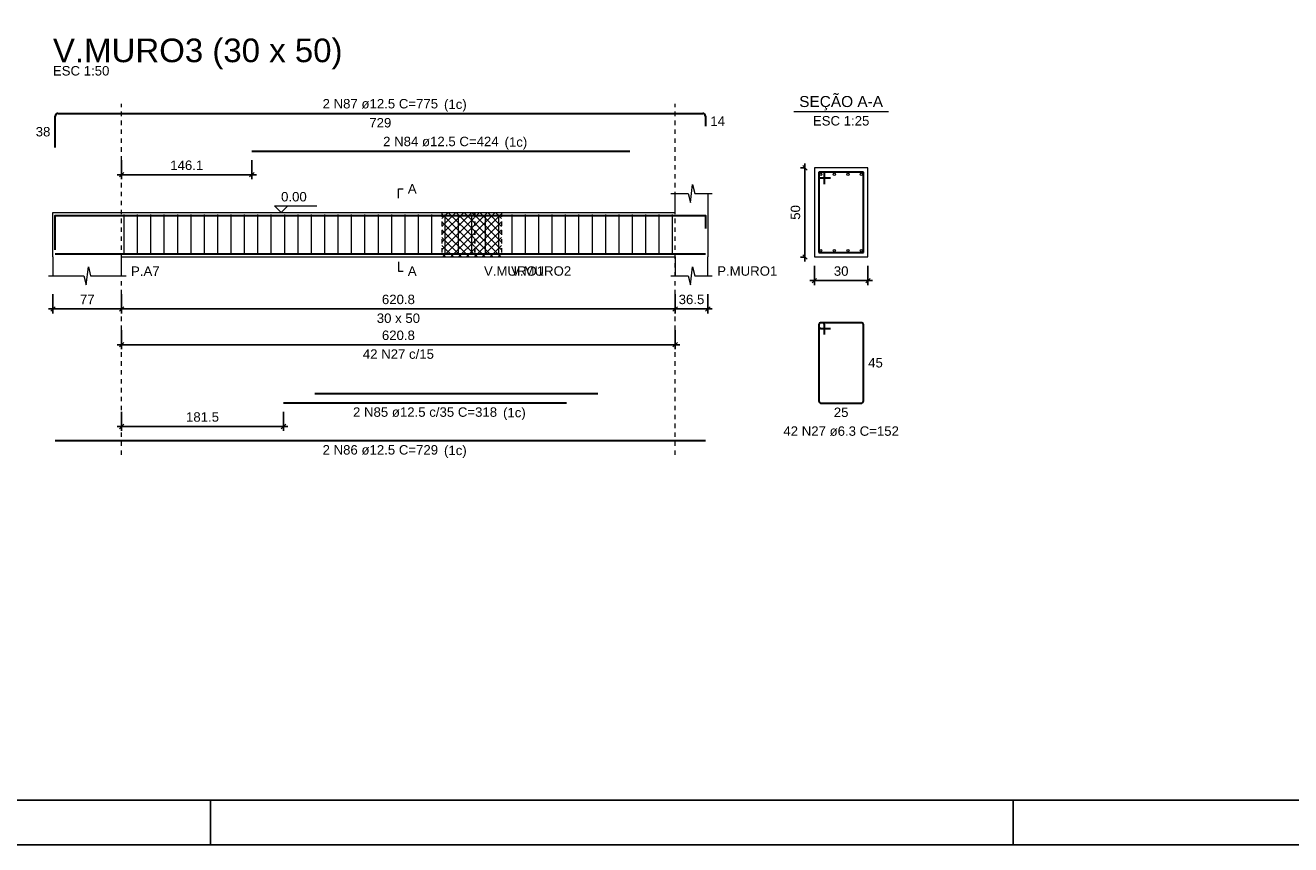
# Model space of a CAD drawing. Header units: millimetres. Extents: x 10 to 1250, y -62 to 528.
# Tile 887 of 909: x 1036 to 1065, y 69 to 87. Entities that reach past the tile are written whole.
import ezdxf

# ---------------------------------------------------------------- set-up
doc = ezdxf.new("R2010")
doc.units = ezdxf.units.MM
doc.header["$LTSCALE"] = 0.05
doc.linetypes.add('DOT', pattern=[6.35, 0, -6.35])
for name, color, linetype, lineweight in [('Descrição da armadura', 7, 'Continuous', 5), ('DT-Arm complementar', 5, 'Continuous', 5), ('DT-Barras na forma', 2, 'Continuous', 30), ('DT-Barras no corte', 5, 'Continuous', 5), ('DT-Barras rebatidas', 2, 'Continuous', 30), ('DT-Cotas', 9, 'Continuous', 5), ('DT-Forma', 5, 'Continuous', 5), ('DT-Hachura intersecção vigas', 9, 'Continuous', 5), ('DT-Pontilhado', 9, 'DOT', 5), ('DT-Textos', 7, 'Continuous', 5), ('DT-Título', 3, 'Continuous', 20), ('Textos armaduras', 7, 'Continuous', 5)]:
    doc.layers.add(name, color=color, linetype=linetype, lineweight=lineweight)
doc.layers.add('FOLHA_PADRÃO', color=7, linetype='Continuous')
doc.styles.add('Arial', font='arial.ttf')
doc.styles.get("Standard").update_dxf_attribs({"font": 'arial.ttf'})
doc.dimstyles.new('UM_25.000000', dxfattribs={"dimtxt": 0.18, "dimasz": 0.1, "dimexe": 0.1, "dimexo": 0.2, "dimgap": 0, "dimtad": 1, "dimtih": 1, "dimtoh": 1, "dimdec": 1, "dimlfac": 25, "dimzin": 0, "dimdsep": 46, "dimtxsty": 'Standard', "dimcen": 0.09, "dimdle": 0.1, "dimadec": 1, "dimazin": 2, "dimtfac": 1, "dimtdec": 4, "dimtofl": 0, "dimtmove": 0, "dimatfit": 3, "dimfxl": 1, "dimtolj": 1, "dimarcsym": 0})
doc.dimstyles.new('UM_50.000000', dxfattribs={"dimtxt": 0.18, "dimasz": 0.1, "dimexe": 0.1, "dimexo": 0.2, "dimgap": 0.1, "dimtad": 1, "dimdec": 1, "dimlfac": 50, "dimzin": 0, "dimdsep": 46, "dimtxsty": 'Standard', "dimblk": 'OBLIQUE', "dimcen": 0.09, "dimdle": 0.1, "dimadec": 1, "dimazin": 2, "dimtfac": 1, "dimtdec": 1, "dimtofl": 0, "dimtmove": 0, "dimatfit": 3, "dimldrblk": 'OBLIQUE', "dimfxl": 1, "dimtolj": 1, "dimarcsym": 1})
pattern_1 = [(45, (959.82737, 89.97115), (-0.08838835, 0.08838835), []), (135, (959.82737, 89.97115), (-0.08838835, -0.08838835), [])]

# ---------------------------------------------------------------- blocks, each defined once
blk = doc.blocks.new('A1EST. 1500')
at = {"layer": 'FOLHA_PADRÃO', "color": 1, "linetype": 'Continuous'}
for p, q in [((95.5, 0), (95.5, 1)), ((113.5, 0), (113.5, 1)), ((0, 0), (150.008, 0))]:
    blk.add_line(p, q, dxfattribs=at)
at = {"layer": 'FOLHA_PADRÃO', "color": 6, "linetype": 'Continuous'}
blk.add_lwpolyline([(149, 58.4), (149, 1), (1, 1), (1, 58.4), (149, 58.4)], dxfattribs=at)
blk = doc.blocks.new('_Oblique')
at = {"color": 0, "linetype": 'ByBlock', "lineweight": -2}
blk.add_line((-0.5, -0.5), (0.5, 0.5), dxfattribs=at)
blk = doc.blocks.new('*D1395')
at = {"layer": 'Defpoints', "color": 0, "transparency": 16777216}
for p in [(1036.877, 81.085), (1038.417, 81.085), (1038.417, 80.555)]:
    blk.add_point(p, dxfattribs=at)
at = {"layer": 'DT-Cotas', "color": 0, "lineweight": -2, "transparency": 16777216}
for p, q in [((1036.877, 80.885), (1036.877, 80.455)), ((1038.417, 80.885), (1038.417, 80.455)), ((1036.777, 80.555), (1038.517, 80.555))]:
    blk.add_line(p, q, dxfattribs=at)
at = {"layer": 'DT-Cotas', "color": 0, "lineweight": -2, "transparency": 16777216, "xscale": 0.1, "yscale": 0.1, "zscale": 0.1, "rotation": 180}
blk.add_blockref('_Oblique', (1036.877, 80.555), dxfattribs=at)
at = {"layer": 'DT-Cotas', "color": 0, "lineweight": -2, "transparency": 16777216, "xscale": 0.1, "yscale": 0.1, "zscale": 0.1}
blk.add_blockref('_Oblique', (1038.417, 80.555), dxfattribs=at)
at = {"layer": 'DT-Cotas', "transparency": 16777216, "insert": (1037.647, 80.767), "char_height": 0.2118, "attachment_point": 5, "rotation": 0.0057, "style": 'Arial'}
blk.add_mtext('\\A1;77', dxfattribs=at)
blk = doc.blocks.new('*D1396')
at = {"layer": 'Defpoints', "color": 0, "transparency": 16777216}
for p in [(1038.417, 81.085), (1050.833, 81.085), (1050.833, 80.555)]:
    blk.add_point(p, dxfattribs=at)
at = {"layer": 'DT-Cotas', "color": 0, "lineweight": -2, "transparency": 16777216}
for p, q in [((1038.417, 80.885), (1038.417, 80.455)), ((1050.833, 80.885), (1050.833, 80.455)), ((1038.317, 80.555), (1050.933, 80.555))]:
    blk.add_line(p, q, dxfattribs=at)
at = {"layer": 'DT-Cotas', "color": 0, "lineweight": -2, "transparency": 16777216, "xscale": 0.1, "yscale": 0.1, "zscale": 0.1, "rotation": 180}
blk.add_blockref('_Oblique', (1038.417, 80.555), dxfattribs=at)
at = {"layer": 'DT-Cotas', "color": 0, "lineweight": -2, "transparency": 16777216, "xscale": 0.1, "yscale": 0.1, "zscale": 0.1}
blk.add_blockref('_Oblique', (1050.833, 80.555), dxfattribs=at)
at = {"layer": 'DT-Cotas', "transparency": 16777216, "insert": (1044.625, 80.767), "char_height": 0.2118, "attachment_point": 5, "rotation": 0.0057, "style": 'Arial'}
blk.add_mtext('\\A1;620.8', dxfattribs=at)
blk = doc.blocks.new('*D1397')
at = {"layer": 'Defpoints', "color": 0, "transparency": 16777216}
for p in [(1050.833, 81.085), (1051.563, 81.085), (1051.563, 80.555)]:
    blk.add_point(p, dxfattribs=at)
at = {"layer": 'DT-Cotas', "color": 0, "lineweight": -2, "transparency": 16777216}
for p, q in [((1050.833, 80.885), (1050.833, 80.455)), ((1051.563, 80.885), (1051.563, 80.455)), ((1050.733, 80.555), (1051.663, 80.555))]:
    blk.add_line(p, q, dxfattribs=at)
at = {"layer": 'DT-Cotas', "color": 0, "lineweight": -2, "transparency": 16777216, "xscale": 0.1, "yscale": 0.1, "zscale": 0.1, "rotation": 180}
blk.add_blockref('_Oblique', (1050.833, 80.555), dxfattribs=at)
at = {"layer": 'DT-Cotas', "color": 0, "lineweight": -2, "transparency": 16777216, "xscale": 0.1, "yscale": 0.1, "zscale": 0.1}
blk.add_blockref('_Oblique', (1051.563, 80.555), dxfattribs=at)
at = {"layer": 'DT-Cotas', "transparency": 16777216, "insert": (1051.198, 80.767), "char_height": 0.2118, "attachment_point": 5, "rotation": 0.0057, "style": 'Arial'}
blk.add_mtext('\\A1;36.5', dxfattribs=at)
blk = doc.blocks.new('*D1404')
at = {"layer": 'Defpoints', "color": 0, "transparency": 16777216}
for p in [(1038.417, 80.28), (1050.833, 80.28), (1050.833, 79.751)]:
    blk.add_point(p, dxfattribs=at)
at = {"layer": 'DT-Cotas', "color": 0, "lineweight": -2, "transparency": 16777216}
for p, q in [((1038.417, 80.08), (1038.417, 79.651)), ((1050.833, 80.08), (1050.833, 79.651)), ((1038.317, 79.751), (1050.933, 79.751))]:
    blk.add_line(p, q, dxfattribs=at)
at = {"layer": 'DT-Cotas', "color": 0, "lineweight": -2, "transparency": 16777216, "xscale": 0.1, "yscale": 0.1, "zscale": 0.1, "rotation": 180}
blk.add_blockref('_Oblique', (1038.417, 79.751), dxfattribs=at)
at = {"layer": 'DT-Cotas', "color": 0, "lineweight": -2, "transparency": 16777216, "xscale": 0.1, "yscale": 0.1, "zscale": 0.1}
blk.add_blockref('_Oblique', (1050.833, 79.751), dxfattribs=at)
at = {"layer": 'DT-Cotas', "transparency": 16777216, "insert": (1044.625, 79.962), "char_height": 0.2118, "attachment_point": 5, "rotation": 0.0057, "style": 'Arial'}
blk.add_mtext('\\A1;620.8', dxfattribs=at)
blk = doc.blocks.new('*D1405')
at = {"layer": 'Defpoints', "color": 0, "transparency": 16777216}
for p in [(1038.417, 84.095), (1041.339, 84.095), (1038.417, 83.566)]:
    blk.add_point(p, dxfattribs=at)
at = {"layer": 'DT-Cotas', "color": 0, "lineweight": -2, "transparency": 16777216}
for p, q in [((1038.417, 83.895), (1038.417, 83.466)), ((1041.339, 83.895), (1041.339, 83.466)), ((1041.439, 83.566), (1038.317, 83.566))]:
    blk.add_line(p, q, dxfattribs=at)
at = {"layer": 'DT-Cotas', "color": 0, "lineweight": -2, "transparency": 16777216, "xscale": 0.1, "yscale": 0.1, "zscale": 0.1, "rotation": 180}
blk.add_blockref('_Oblique', (1038.417, 83.566), dxfattribs=at)
at = {"layer": 'DT-Cotas', "color": 0, "lineweight": -2, "transparency": 16777216, "xscale": 0.1, "yscale": 0.1, "zscale": 0.1}
blk.add_blockref('_Oblique', (1041.339, 83.566), dxfattribs=at)
at = {"layer": 'DT-Cotas', "transparency": 16777216, "insert": (1039.878, 83.777), "char_height": 0.2118, "attachment_point": 5, "rotation": 0.0057, "style": 'Arial'}
blk.add_mtext('\\A1;146.1', dxfattribs=at)
blk = doc.blocks.new('*D1406')
at = {"layer": 'Defpoints', "color": 0, "transparency": 16777216}
for p in [(1038.417, 78.446), (1042.047, 78.446), (1038.417, 77.917)]:
    blk.add_point(p, dxfattribs=at)
at = {"layer": 'DT-Cotas', "color": 0, "lineweight": -2, "transparency": 16777216}
for p, q in [((1038.417, 78.246), (1038.417, 77.817)), ((1042.047, 78.246), (1042.047, 77.817)), ((1042.147, 77.917), (1038.317, 77.917))]:
    blk.add_line(p, q, dxfattribs=at)
at = {"layer": 'DT-Cotas', "color": 0, "lineweight": -2, "transparency": 16777216, "xscale": 0.1, "yscale": 0.1, "zscale": 0.1, "rotation": 180}
blk.add_blockref('_Oblique', (1038.417, 77.917), dxfattribs=at)
at = {"layer": 'DT-Cotas', "color": 0, "lineweight": -2, "transparency": 16777216, "xscale": 0.1, "yscale": 0.1, "zscale": 0.1}
blk.add_blockref('_Oblique', (1042.047, 77.917), dxfattribs=at)
at = {"layer": 'DT-Cotas', "transparency": 16777216, "insert": (1040.232, 78.129), "char_height": 0.2118, "attachment_point": 5, "rotation": 0.0057, "style": 'Arial'}
blk.add_mtext('\\A1;181.5', dxfattribs=at)
blk = doc.blocks.new('*D1407')
at = {"layer": 'Defpoints', "color": 0, "transparency": 16777216}
for p in [(1053.742, 83.72), (1053.954, 83.72), (1053.954, 81.72)]:
    blk.add_point(p, dxfattribs=at)
at = {"layer": 'DT-Cotas', "color": 0, "lineweight": -2, "transparency": 16777216}
for p, q in [((1053.754, 83.72), (1053.642, 83.72)), ((1053.742, 81.62), (1053.742, 83.82)), ((1053.754, 81.72), (1053.642, 81.72))]:
    blk.add_line(p, q, dxfattribs=at)
at = {"layer": 'DT-Cotas', "color": 0, "lineweight": -2, "transparency": 16777216, "xscale": 0.1, "yscale": 0.1, "zscale": 0.1}
for p, rotation in [((1053.742, 83.72), 90), ((1053.742, 81.72), 270)]:
    blk.add_blockref('_Oblique', p, dxfattribs=dict(at, rotation=rotation))
at = {"layer": 'DT-Cotas', "transparency": 16777216, "insert": (1053.53, 82.72), "char_height": 0.2118, "attachment_point": 5, "rotation": 90, "style": 'Arial'}
blk.add_mtext('\\A1;50', dxfattribs=at)
blk = doc.blocks.new('*D1408')
at = {"layer": 'Defpoints', "color": 0, "transparency": 16777216}
for p in [(1053.954, 81.72), (1055.154, 81.72), (1055.154, 81.191)]:
    blk.add_point(p, dxfattribs=at)
at = {"layer": 'DT-Cotas', "color": 0, "lineweight": -2, "transparency": 16777216}
for p, q in [((1053.954, 81.52), (1053.954, 81.091)), ((1055.154, 81.52), (1055.154, 81.091)), ((1053.854, 81.191), (1055.254, 81.191))]:
    blk.add_line(p, q, dxfattribs=at)
at = {"layer": 'DT-Cotas', "color": 0, "lineweight": -2, "transparency": 16777216, "xscale": 0.1, "yscale": 0.1, "zscale": 0.1, "rotation": 180}
blk.add_blockref('_Oblique', (1053.954, 81.191), dxfattribs=at)
at = {"layer": 'DT-Cotas', "color": 0, "lineweight": -2, "transparency": 16777216, "xscale": 0.1, "yscale": 0.1, "zscale": 0.1}
blk.add_blockref('_Oblique', (1055.154, 81.191), dxfattribs=at)
at = {"layer": 'DT-Cotas', "transparency": 16777216, "insert": (1054.554, 81.403), "char_height": 0.2118, "attachment_point": 5, "rotation": 0.0057, "style": 'Arial'}
blk.add_mtext('\\A1;30', dxfattribs=at)

msp = doc.modelspace()

# ---------------------------------------------------------------- hatches: boundary and pattern name
at = {"layer": 'DT-Hachura intersecção vigas', "linetype": 'Continuous'}
h = msp.add_hatch(dxfattribs=at)
h.set_pattern_fill('ANSI37', color=256, style=0)
h.set_pattern_definition(pattern_1)
h.paths.add_polyline_path([(1045.6021, 81.7204), (1046.3321, 81.7204), (1046.3321, 82.7204), (1045.6021, 82.7204), (1045.6021, 81.7204)])
h = msp.add_hatch(dxfattribs=at)
h.set_pattern_fill('ANSI37', color=256, style=0)
h.set_pattern_definition(pattern_1)
h.paths.add_polyline_path([(1046.3385, 81.7204), (1046.9403, 81.7204), (1046.9403, 82.7204), (1046.3385, 82.7204), (1046.3385, 81.7204)])

# ---------------------------------------------------------------- linework, layer by layer
at = {"layer": 'DT-Arm complementar'}
for p, q in [((1038.4748, 81.7704), (1038.4748, 82.6704)), ((1038.7748, 81.7704), (1038.7748, 82.6704)), ((1039.0748, 81.7704), (1039.0748, 82.6704)), ((1039.3748, 81.7704), (1039.3748, 82.6704)), ((1039.6748, 81.7704), (1039.6748, 82.6704)), ((1039.9748, 81.7704), (1039.9748, 82.6704)), ((1040.2748, 81.7704), (1040.2748, 82.6704)), ((1040.5748, 81.7704), (1040.5748, 82.6704)), ((1040.8748, 81.7704), (1040.8748, 82.6704)), ((1041.1748, 81.7704), (1041.1748, 82.6704)), ((1041.4748, 81.7704), (1041.4748, 82.6704)), ((1041.7748, 81.7704), (1041.7748, 82.6704)), ((1042.0748, 81.7704), (1042.0748, 82.6704)), ((1042.3748, 81.7704), (1042.3748, 82.6704)), ((1042.6748, 81.7704), (1042.6748, 82.6704)), ((1042.9748, 81.7704), (1042.9748, 82.6704)), ((1043.2748, 81.7704), (1043.2748, 82.6704)), ((1043.5748, 81.7704), (1043.5748, 82.6704)), ((1043.8748, 81.7704), (1043.8748, 82.6704)), ((1044.1748, 81.7704), (1044.1748, 82.6704)), ((1044.4748, 81.7704), (1044.4748, 82.6704)), ((1044.7748, 81.7704), (1044.7748, 82.6704)), ((1045.0748, 81.7704), (1045.0748, 82.6704)), ((1045.3748, 81.7704), (1045.3748, 82.6704)), ((1045.6748, 81.7704), (1045.6748, 82.6704)), ((1045.9748, 81.7704), (1045.9748, 82.6704)), ((1046.2748, 81.7704), (1046.2748, 82.6704)), ((1046.5748, 81.7704), (1046.5748, 82.6704)), ((1046.8748, 81.7704), (1046.8748, 82.6704)), ((1047.1748, 81.7704), (1047.1748, 82.6704)), ((1047.4748, 81.7704), (1047.4748, 82.6704)), ((1047.7748, 81.7704), (1047.7748, 82.6704)), ((1048.0748, 81.7704), (1048.0748, 82.6704)), ((1048.3748, 81.7704), (1048.3748, 82.6704)), ((1048.6748, 81.7704), (1048.6748, 82.6704)), ((1048.9748, 81.7704), (1048.9748, 82.6704)), ((1049.2748, 81.7704), (1049.2748, 82.6704)), ((1049.5748, 81.7704), (1049.5748, 82.6704)), ((1049.8748, 81.7704), (1049.8748, 82.6704)), ((1050.1748, 81.7704), (1050.1748, 82.6704)), ((1050.4748, 81.7704), (1050.4748, 82.6704)), ((1050.7748, 81.7704), (1050.7748, 82.6704))]:
    msp.add_line(p, q, dxfattribs=at)
at = {"layer": 'DT-Barras na forma'}
for p, q in [((1054.1798, 83.6204), (1054.0538, 83.6204)), ((1054.0538, 83.6204), (1054.0538, 81.8204)), ((1055.0538, 83.6204), (1054.0538, 83.6204)), ((1054.0538, 83.6204), (1054.0538, 83.4944)), ((1054.0538, 83.4944), (1054.3168, 83.4944)), ((1054.1798, 83.3574), (1054.1798, 83.6204)), ((1055.0538, 81.8204), (1055.0538, 83.6204)), ((1054.0538, 81.8204), (1055.0538, 81.8204))]:
    msp.add_line(p, q, dxfattribs=at)
for points in [[(1036.9269, 81.8834), (1036.9269, 82.6479), (1051.5125, 82.6479), (1051.5125, 82.3604)], [(1041.3391, 82.6479), (1049.8153, 82.6479)], [(1036.9269, 81.7929), (1051.5125, 81.7929)], [(1042.047, 81.7929), (1048.3976, 81.7929)], [(1042.747, 81.7929), (1049.0976, 81.7929)]]:
    msp.add_lwpolyline(points, dxfattribs=at)
at = {"layer": 'DT-Barras no corte'}
for centre in [(1054.0988, 83.5754), (1054.4022, 83.5754), (1054.7055, 83.5754), (1055.0088, 83.5754), (1054.0988, 81.8654), (1054.4022, 81.8654), (1054.7055, 81.8654), (1055.0088, 81.8654)]:
    msp.add_circle(centre, 0.025, dxfattribs=at)
at = {"layer": 'DT-Barras rebatidas'}
for p, q in [((1036.9269, 84.1779), (1036.9269, 84.8799)), ((1036.9894, 84.9424), (1051.45, 84.9424)), ((1051.5125, 84.8799), (1051.5125, 84.6549)), ((1041.3391, 84.0952), (1049.8153, 84.0952)), ((1054.0538, 80.2059), (1054.0538, 78.4815)), ((1054.0538, 80.2059), (1054.0538, 80.1555)), ((1054.142, 80.2437), (1054.0916, 80.2437)), ((1055.016, 80.2437), (1054.0916, 80.2437)), ((1054.0916, 80.1177), (1054.3168, 80.1177)), ((1054.1798, 79.9807), (1054.1798, 80.2059)), ((1055.0538, 78.4815), (1055.0538, 80.2059)), ((1042.047, 78.4464), (1048.3976, 78.4464)), ((1054.0916, 78.4437), (1055.016, 78.4437)), ((1036.9269, 77.5992), (1051.5125, 77.5992))]:
    msp.add_line(p, q, dxfattribs=at)
msp.add_lwpolyline([(1042.747, 78.6582), (1049.0976, 78.6582)], dxfattribs=at)
for centre, radius, start, end in [((1036.9894, 84.8799), 0.0625, 90, 180), ((1051.45, 84.8799), 0.0625, 0, 90), ((1054.0916, 80.2059), 0.0378, 90, 180), ((1054.0916, 80.2059), 0.0378, 90, 180), ((1054.0916, 80.1555), 0.0378, 180, 270), ((1054.142, 80.2059), 0.0378, 0, 90), ((1055.016, 80.2059), 0.0378, 0, 90), ((1054.0916, 78.4815), 0.0378, 180, 270), ((1055.016, 78.4815), 0.0378, 270, 0)]:
    msp.add_arc(centre, radius, start, end, dxfattribs=at)
at = {"layer": 'DT-Forma'}
for p, q in [((1055.1538, 83.7204), (1053.9538, 83.7204)), ((1053.9538, 83.7204), (1053.9538, 83.7204)), ((1053.9538, 83.7204), (1053.9538, 81.7204)), ((1055.1538, 81.7204), (1055.1538, 83.7204)), ((1055.1538, 83.7204), (1055.1538, 83.7204)), ((1051.1726, 82.944), (1051.2226, 83.344)), ((1051.2226, 83.344), (1051.2726, 83.144)), ((1050.7326, 83.144), (1051.1226, 83.144)), ((1050.8326, 82.7204), (1050.8326, 83.144)), ((1051.1226, 83.144), (1051.1726, 82.944)), ((1051.2726, 83.144), (1051.6625, 83.144)), ((1051.5625, 83.144), (1051.5625, 82.7204)), ((1036.8769, 82.7204), (1038.417, 82.7204)), ((1038.417, 82.7204), (1045.6022, 82.7204)), ((1045.6022, 82.7204), (1046.3321, 82.7204)), ((1046.3321, 82.7204), (1046.3385, 82.7204)), ((1046.3385, 82.7204), (1046.9403, 82.7204)), ((1046.9403, 82.7204), (1050.8326, 82.7204)), ((1036.8769, 81.7204), (1036.8769, 81.2968)), ((1037.622, 81.0968), (1037.672, 81.4968)), ((1037.672, 81.4968), (1037.722, 81.2968)), ((1038.417, 81.2968), (1038.417, 81.7204)), ((1038.417, 81.7204), (1045.6022, 81.7204)), ((1045.6022, 81.7204), (1046.3321, 81.7204)), ((1046.3321, 81.7204), (1046.3385, 81.7204)), ((1046.3385, 81.7204), (1046.9403, 81.7204)), ((1046.9403, 81.7204), (1050.8326, 81.7204)), ((1050.8326, 81.7204), (1050.8326, 81.2968)), ((1051.1726, 81.0968), (1051.2226, 81.4968)), ((1051.2226, 81.4968), (1051.2726, 81.2968)), ((1051.5625, 81.2968), (1051.5625, 81.7204)), ((1053.9538, 81.7204), (1055.1538, 81.7204)), ((1053.9538, 81.7204), (1053.9538, 81.7204)), ((1055.1538, 81.7204), (1055.1538, 81.7204)), ((1036.7769, 81.2968), (1037.572, 81.2968)), ((1037.572, 81.2968), (1037.622, 81.0968)), ((1037.722, 81.2968), (1038.517, 81.2968)), ((1050.7326, 81.2968), (1051.1226, 81.2968)), ((1051.1226, 81.2968), (1051.1726, 81.0968)), ((1051.2726, 81.2968), (1051.6625, 81.2968))]:
    msp.add_line(p, q, dxfattribs=at)
at = {"layer": 'DT-Forma', "linetype": 'Continuous'}
for p, q in [((1036.8769, 81.7204), (1036.8769, 82.7204)), ((1051.5625, 82.7204), (1051.5625, 81.7204))]:
    msp.add_line(p, q, dxfattribs=at)
at = {"layer": 'DT-Pontilhado', "ltscale": 0.2}
for p, q in [((1038.417, 77.2815), (1038.417, 85.1542)), ((1050.8326, 77.2815), (1050.8326, 85.1542)), ((1045.6022, 82.7204), (1045.6022, 81.7204)), ((1046.3321, 82.7204), (1046.3321, 81.7204)), ((1046.3385, 82.7204), (1046.3385, 81.7204)), ((1046.9403, 82.7204), (1046.9403, 81.7204))]:
    msp.add_line(p, q, dxfattribs=at)
at = {"layer": 'DT-Textos'}
msp.add_line((1053.4948, 84.9853), (1055.6128, 84.9853), dxfattribs=at)
for points in [[(1044.6248, 83.0381), (1044.6248, 83.2499), (1044.7307, 83.2499)], [(1042.1417, 82.8686), (1041.9935, 82.7204), (1041.8452, 82.8686), (1042.7983, 82.8686)], [(1044.6248, 81.6145), (1044.6248, 81.4027), (1044.7307, 81.4027)]]:
    msp.add_lwpolyline(points, dxfattribs=at)

# ---------------------------------------------------------------- block references
msp.add_blockref('A1EST. 1500', (944.9101, 68.5322))

# ---------------------------------------------------------------- texts
at = {"layer": 'Descrição da armadura', "linetype": 'Continuous', "char_height": 0.2118, "attachment_point": 8, "line_spacing_factor": 0.798, "style": 'Arial'}
for s, insert, width in [('2 N87 ø12.5 C=775', (1044.2197, 85.0483), 5.194653), ('2 N84 ø12.5 C=424', (1045.5772, 84.2011), 5.194653), ('42 N27 c/15', (1044.6248, 79.4329), 3.199294), ('2 N85 ø12.5 c/35 C=318', (1045.2223, 78.1287), 6.480859), ('42 N27 ø6.3 C=152', (1054.5538, 77.7024), 5.194653), ('2 N86 ø12.5 C=729', (1044.2197, 77.2815), 5.194653)]:
    msp.add_mtext(s, dxfattribs=dict(at, insert=insert, width=width))
at = {"layer": 'DT-Textos', "line_spacing_factor": 0.798, "style": 'Arial'}
for s, insert, char_height, width, attachment_point in [('ESC 1:50', (1036.8769, 85.7896), 0.2118, 2.57285, 7), ('(1c)', (1045.6474, 84.9782), 0.2118, 1.035186, 7), ('SEÇÃO A-A', (1054.5534, 85.0092), 0.2471, 3.273443, 8), ('ESC 1:25', (1054.5538, 84.6676), 0.2118, 2.57285, 8), ('(1c)', (1047.0054, 84.1312), 0.2118, 1.035186, 7), ('0.00', (1041.9935, 82.9639), 0.2118, 1.169904, 7), ('A', (1044.8366, 83.144), 0.2118, 0.400926, 7), ('P.A7', (1038.6288, 81.2968), 0.2118, 1.303155, 7), ('A', (1044.8366, 81.2968), 0.2118, 0.400926, 7), ('V.MURO1', (1046.5439, 81.2968), 0.2118, 2.73868, 7), ('V.MURO2', (1047.1521, 81.2968), 0.2118, 2.73868, 7), ('P.MURO1', (1051.7743, 81.2968), 0.2118, 2.73868, 7), ('30 x 50', (1044.6248, 80.2378), 0.2118, 1.971756, 8), ('(1c)', (1046.9714, 78.0592), 0.2118, 1.035186, 7), ('(1c)', (1045.6474, 77.2112), 0.2118, 1.035186, 7)]:
    msp.add_mtext(s, dxfattribs=dict(at, insert=insert, char_height=char_height, width=width, attachment_point=attachment_point))
at = {"layer": 'DT-Título', "insert": (1036.8774, 85.9322), "char_height": 0.5295, "width": 12.314814, "attachment_point": 7, "line_spacing_factor": 0.798, "style": 'Arial'}
msp.add_mtext('V.MURO3 (30 x 50)', dxfattribs=at)
at = {"layer": 'Textos armaduras', "linetype": 'Continuous', "char_height": 0.2118, "attachment_point": 7, "line_spacing_factor": 0.798, "style": 'Arial'}
for s, insert, width in [('729', (1043.9723, 84.6247), 0.989858), ('14', (1051.6184, 84.6615), 0.659905), ('38', (1036.4911, 84.423), 0.659905), ('45', (1055.1597, 79.2378), 0.659905), ('25', (1054.3889, 78.126), 0.659905)]:
    msp.add_mtext(s, dxfattribs=dict(at, insert=insert, width=width))

# ---------------------------------------------------------------- dimensions: what is measured, and where the dimension line sits
at = {"layer": 'DT-Cotas'}
for base, p1, p2, dimstyle, override, picture, middle in [((1038.417, 83.5657), (1041.3391, 84.0952), (1038.417, 84.0952), 'UM_50.000000', {"dimtxt": 0.2118, "dimasz": 0.1, "dimexe": 0.1, "dimexo": 0.2, "dimtad": 1, "dimtih": 0, "dimtoh": 0, "dimdec": 1, "dimlfac": 50, "dimzin": 8, "dimtxsty": 'Arial', "dimblk": 'Oblique', "dimblk1": 'Oblique', "dimblk2": 'Oblique', "dimsah": 1, "dimdle": 0.1, "dimse1": 0, "dimse2": 0, "dimclrt": 256, "dimadec": 1, "dimazin": 3, "dimtmove": 2, "dimldrblk": 'Oblique'}, '*D1405', (1039.878, 83.7775)), ((1055.1538, 81.1909), (1053.9538, 81.7204), (1055.1538, 81.7204), 'UM_25.000000', {"dimtxt": 0.2118, "dimasz": 0.1, "dimexe": 0.1, "dimexo": 0.2, "dimtad": 1, "dimtih": 0, "dimtoh": 0, "dimdec": 1, "dimlfac": 25, "dimzin": 8, "dimtxsty": 'Arial', "dimblk": 'Oblique', "dimblk1": 'Oblique', "dimblk2": 'Oblique', "dimsah": 1, "dimdle": 0.1, "dimse1": 0, "dimse2": 0, "dimclrt": 256, "dimadec": 1, "dimazin": 3, "dimtmove": 2, "dimldrblk": 'Oblique'}, '*D1408', (1054.5538, 81.4027)), ((1038.417, 80.5555), (1036.8769, 81.085), (1038.417, 81.085), 'UM_50.000000', {"dimtxt": 0.2118, "dimasz": 0.1, "dimexe": 0.1, "dimexo": 0.2, "dimtad": 1, "dimtih": 0, "dimtoh": 0, "dimdec": 1, "dimlfac": 50, "dimzin": 8, "dimtxsty": 'Arial', "dimblk": 'Oblique', "dimblk1": 'Oblique', "dimblk2": 'Oblique', "dimsah": 1, "dimdle": 0.1, "dimse1": 0, "dimse2": 0, "dimclrt": 256, "dimadec": 1, "dimazin": 3, "dimtmove": 2, "dimldrblk": 'Oblique'}, '*D1395', (1037.647, 80.7673)), ((1050.8326, 80.5555), (1038.417, 81.085), (1050.8326, 81.085), 'UM_50.000000', {"dimtxt": 0.2118, "dimasz": 0.1, "dimexe": 0.1, "dimexo": 0.2, "dimtad": 1, "dimtih": 0, "dimtoh": 0, "dimdec": 1, "dimlfac": 50, "dimzin": 8, "dimtxsty": 'Arial', "dimblk": 'Oblique', "dimblk1": 'Oblique', "dimblk2": 'Oblique', "dimsah": 1, "dimdle": 0.1, "dimse1": 0, "dimse2": 0, "dimclrt": 256, "dimadec": 1, "dimazin": 3, "dimtmove": 2, "dimldrblk": 'Oblique'}, '*D1396', (1044.6248, 80.7673)), ((1051.5625, 80.5555), (1050.8326, 81.085), (1051.5625, 81.085), 'UM_50.000000', {"dimtxt": 0.2118, "dimasz": 0.1, "dimexe": 0.1, "dimexo": 0.2, "dimtad": 1, "dimtih": 0, "dimtoh": 0, "dimdec": 1, "dimlfac": 50, "dimzin": 8, "dimtxsty": 'Arial', "dimblk": 'Oblique', "dimblk1": 'Oblique', "dimblk2": 'Oblique', "dimsah": 1, "dimdle": 0.1, "dimse1": 0, "dimse2": 0, "dimclrt": 256, "dimadec": 1, "dimazin": 3, "dimtmove": 2, "dimldrblk": 'Oblique'}, '*D1397', (1051.1976, 80.7673)), ((1050.8326, 79.7506), (1038.417, 80.2801), (1050.8326, 80.2801), 'UM_50.000000', {"dimtxt": 0.2118, "dimasz": 0.1, "dimexe": 0.1, "dimexo": 0.2, "dimtad": 1, "dimtih": 0, "dimtoh": 0, "dimdec": 1, "dimlfac": 50, "dimzin": 8, "dimtxsty": 'Arial', "dimblk": 'Oblique', "dimblk1": 'Oblique', "dimblk2": 'Oblique', "dimsah": 1, "dimdle": 0.1, "dimse1": 0, "dimse2": 0, "dimclrt": 256, "dimadec": 1, "dimazin": 3, "dimtmove": 2, "dimldrblk": 'Oblique'}, '*D1404', (1044.6248, 79.9624)), ((1038.417, 77.9169), (1042.047, 78.4464), (1038.417, 78.4464), 'UM_50.000000', {"dimtxt": 0.2118, "dimasz": 0.1, "dimexe": 0.1, "dimexo": 0.2, "dimtad": 1, "dimtih": 0, "dimtoh": 0, "dimdec": 1, "dimlfac": 50, "dimzin": 8, "dimtxsty": 'Arial', "dimblk": 'Oblique', "dimblk1": 'Oblique', "dimblk2": 'Oblique', "dimsah": 1, "dimdle": 0.1, "dimse1": 0, "dimse2": 0, "dimclrt": 256, "dimadec": 1, "dimazin": 3, "dimtmove": 2, "dimldrblk": 'Oblique'}, '*D1406', (1040.232, 78.1287))]:
    dim = msp.add_linear_dim(base=base, p1=p1, p2=p2, dimstyle=dimstyle, override=override, dxfattribs=at)
    dim.commit()
    dim.dimension.update_dxf_attribs({"geometry": picture, "text_midpoint": middle, "dimtype": 160, "text_rotation": 0.00573})
dim = msp.add_linear_dim(base=(1053.742, 83.7204), p1=(1053.9538, 81.7204), p2=(1053.9538, 83.7204), angle=90, dimstyle='UM_25.000000', override={"dimtxt": 0.2118, "dimasz": 0.1, "dimexe": 0.1, "dimexo": 0.2, "dimtad": 1, "dimtih": 0, "dimtoh": 0, "dimdec": 1, "dimlfac": 25, "dimzin": 8, "dimtxsty": 'Arial', "dimblk": 'Oblique', "dimblk1": 'Oblique', "dimblk2": 'Oblique', "dimsah": 1, "dimdle": 0.1, "dimse1": 0, "dimse2": 0, "dimclrt": 256, "dimadec": 1, "dimazin": 3, "dimtmove": 2, "dimldrblk": 'Oblique'}, dxfattribs=at)
dim.commit()
dim.dimension.update_dxf_attribs({"geometry": '*D1407', "text_midpoint": (1053.5302, 82.7204), "dimtype": 160, "text_rotation": 90})

doc.saveas('drawing.dxf')
